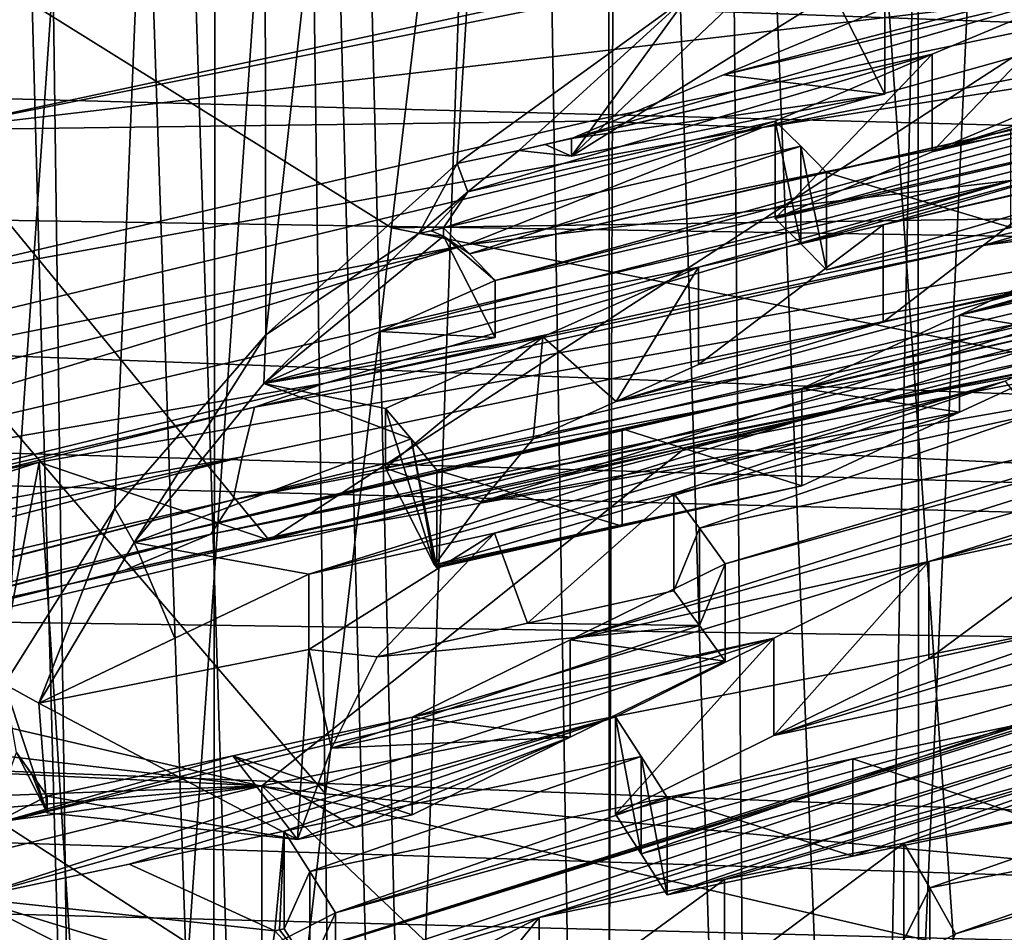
# Model space of a CAD drawing. Header units: metres. Extents: x -24 to 24, y -69 to 184.
# Tile 382 of 656: x -7.426 to -6.778, y 127.966 to 128.566. Entities that reach past the tile are written whole.
import ezdxf

# ---------------------------------------------------------------- set-up
doc = ezdxf.new("R2010")
doc.units = ezdxf.units.M
for name, color, linetype in [('1019', 7, 'CONTINUOUS'), ('1027', 7, 'CONTINUOUS'), ('1035', 7, 'CONTINUOUS'), ('1058', 7, 'CONTINUOUS'), ('1120', 7, 'CONTINUOUS'), ('1252', 7, 'CONTINUOUS'), ('1269', 7, 'CONTINUOUS'), ('1380', 7, 'CONTINUOUS'), ('1496', 7, 'CONTINUOUS'), ('1619', 7, 'CONTINUOUS'), ('1673', 7, 'CONTINUOUS'), ('1707', 7, 'CONTINUOUS'), ('1765', 7, 'CONTINUOUS'), ('1772', 7, 'CONTINUOUS'), ('1803', 7, 'CONTINUOUS'), ('1880', 7, 'CONTINUOUS'), ('1894', 7, 'CONTINUOUS'), ('1995', 7, 'CONTINUOUS'), ('1999', 7, 'CONTINUOUS'), ('2222', 7, 'CONTINUOUS'), ('2264', 7, 'CONTINUOUS'), ('2529', 7, 'CONTINUOUS'), ('2565', 7, 'CONTINUOUS'), ('2609', 7, 'CONTINUOUS'), ('2650', 7, 'CONTINUOUS'), ('2731', 7, 'CONTINUOUS'), ('2780', 7, 'CONTINUOUS'), ('2921', 7, 'CONTINUOUS'), ('2942', 7, 'CONTINUOUS'), ('3019', 7, 'CONTINUOUS'), ('3031', 7, 'CONTINUOUS'), ('3156', 7, 'CONTINUOUS'), ('3159', 7, 'CONTINUOUS'), ('3224', 7, 'CONTINUOUS'), ('3409', 7, 'CONTINUOUS'), ('3450', 7, 'CONTINUOUS'), ('3502', 7, 'CONTINUOUS'), ('3590', 7, 'CONTINUOUS'), ('3663', 7, 'CONTINUOUS'), ('367', 7, 'CONTINUOUS'), ('369', 7, 'CONTINUOUS'), ('373', 7, 'CONTINUOUS'), ('3745', 7, 'CONTINUOUS'), ('382', 7, 'CONTINUOUS'), ('383', 7, 'CONTINUOUS'), ('3853', 7, 'CONTINUOUS'), ('3857', 7, 'CONTINUOUS'), ('3906', 7, 'CONTINUOUS'), ('3914', 7, 'CONTINUOUS'), ('3978', 7, 'CONTINUOUS'), ('417', 2, 'CONTINUOUS'), ('418', 3, 'CONTINUOUS'), ('420', 2, 'CONTINUOUS'), ('422', 2, 'CONTINUOUS'), ('424', 3, 'CONTINUOUS'), ('426', 3, 'CONTINUOUS'), ('427', 2, 'CONTINUOUS'), ('434', 7, 'CONTINUOUS'), ('475', 7, 'CONTINUOUS'), ('554', 2, 'CONTINUOUS'), ('563', 2, 'CONTINUOUS'), ('806', 7, 'CONTINUOUS'), ('988', 7, 'CONTINUOUS')]:
    doc.layers.add(name, color=color, linetype=linetype)

msp = doc.modelspace()

# ---------------------------------------------------------------- linework, layer by layer
at = {"layer": '1019'}
for points in [[(-6.912287, 128.483088, 223.743401), (-6.929258, 128.499704, 223.872402), (-6.912287, 128.418871, 223.760608)], [(-6.912287, 128.418871, 223.760608), (-6.929258, 128.499704, 223.872402), (-6.929258, 128.435446, 223.88962)], [(-6.895346, 128.401707, 223.631989), (-6.912287, 128.483088, 223.743401), (-6.912287, 128.418871, 223.760608)], [(-6.895346, 128.465886, 223.614792), (-6.912287, 128.483088, 223.743401), (-6.895346, 128.401707, 223.631989)]]:
    msp.add_3dface(points, dxfattribs=at)
at = {"layer": '1027'}
for points in [[(-7.113464, 128.357212, 223.614183), (-7.113464, 128.394651, 223.604151), (-7.189296, 128.361061, 223.552911)], [(-7.265692, 128.32698, 223.501354), (-7.113464, 128.357212, 223.614183), (-7.189296, 128.361061, 223.552911)]]:
    msp.add_3dface(points, dxfattribs=at)
at = {"layer": '1035'}
for points in [[(-6.739506, 128.394367, 223.320601), (-7.033767, 128.315047, 223.401706), (-6.858055, 128.367225, 223.37871)], [(-6.739506, 128.394367, 223.320601), (-6.722545, 128.375158, 223.192376), (-7.033767, 128.315047, 223.401706)], [(-7.088316, 128.290435, 223.364967), (-6.722545, 128.375158, 223.192376), (-7.122583, 128.248993, 223.210304)], [(-6.722545, 128.375158, 223.192376), (-6.705594, 128.355275, 223.064404), (-7.122583, 128.248993, 223.210304)], [(-7.033767, 128.315047, 223.401706), (-6.722545, 128.375158, 223.192376), (-7.088316, 128.290435, 223.364967)], [(-6.979537, 128.339393, 223.438263), (-6.858055, 128.367225, 223.37871), (-7.033767, 128.315047, 223.401706)], [(-6.705594, 128.355275, 223.064404), (-6.80795, 128.307942, 222.995776), (-7.122583, 128.248993, 223.210304)], [(-7.122583, 128.248993, 223.210304), (-6.80795, 128.307942, 222.995776), (-7.153233, 128.207363, 223.054936)], [(-6.80795, 128.307942, 222.995776), (-6.911713, 128.259534, 222.926318), (-7.153233, 128.207363, 223.054936)], [(-7.153233, 128.207363, 223.054936), (-6.911713, 128.259534, 222.926318), (-7.152489, 128.206442, 223.049329)], [(-6.911713, 128.259534, 222.926318), (-7.02988, 128.232961, 222.984111), (-7.152489, 128.206442, 223.049329)], [(-7.02988, 128.232961, 222.984111), (-7.151744, 128.205521, 223.043722), (-7.152489, 128.206442, 223.049329)]]:
    msp.add_3dface(points, dxfattribs=at)
at = {"layer": '1058'}
for points in [[(-6.995904, 128.254564, 222.717226), (-7.092151, 128.169044, 222.781414), (-7.113915, 128.228406, 222.774841)], [(-6.995904, 128.190451, 222.734405), (-7.092151, 128.169044, 222.781414), (-6.995904, 128.254564, 222.717226)], [(-7.235935, 128.201312, 222.834426), (-7.113915, 128.228406, 222.774841), (-7.235935, 128.15183, 222.847685)], [(-7.113915, 128.228406, 222.774841), (-7.191045, 128.147017, 222.829724), (-7.235935, 128.15183, 222.847685)], [(-7.092151, 128.169044, 222.781414), (-7.191045, 128.147017, 222.829724), (-7.113915, 128.228406, 222.774841)]]:
    msp.add_3dface(points, dxfattribs=at)
at = {"layer": '1120'}
for points in [[(-6.723139, 128.586765, 224.012815), (-6.723139, 128.522618, 224.030003), (-6.825803, 128.479451, 223.960014)], [(-6.825803, 128.543652, 223.942811), (-6.723139, 128.586765, 224.012815), (-6.825803, 128.479451, 223.960014)], [(-6.929258, 128.435446, 223.88962), (-6.825803, 128.543652, 223.942811), (-6.825803, 128.479451, 223.960014)], [(-6.929258, 128.435446, 223.88962), (-6.929258, 128.499704, 223.872402), (-6.825803, 128.543652, 223.942811)]]:
    msp.add_3dface(points, dxfattribs=at)
at = {"layer": '1252'}
for points in [[(-6.987961, 128.28472, 231.046361), (-6.090039, 128.458528, 231.666641), (-6.870467, 128.312873, 231.114604)], [(-6.870467, 128.312873, 231.114604), (-6.090039, 128.458528, 231.666641), (-6.364061, 128.414454, 231.461528)], [(-7.35699, 128.203901, 230.741073), (-6.987961, 128.28472, 231.046361), (-6.870467, 128.312873, 231.114604)], [(-7.819516, 128.08868, 230.34432), (-6.987961, 128.28472, 231.046361), (-7.35699, 128.203901, 230.741073)]]:
    msp.add_3dface(points, dxfattribs=at)
at = {"layer": '1269'}
for points in [[(-7.252302, 128.032107, 222.135998), (-7.235352, 128.005674, 222.009794), (-7.252302, 127.967844, 222.153217)], [(-7.252302, 127.967844, 222.153217), (-7.235352, 128.005674, 222.009794), (-7.235352, 127.941428, 222.027009)], [(-7.235352, 128.005674, 222.009794), (-7.21839, 127.978509, 221.883688), (-7.235352, 127.941428, 222.027009)], [(-7.235352, 127.941428, 222.027009), (-7.21839, 127.978509, 221.883688), (-7.21839, 127.914278, 221.900898)]]:
    msp.add_3dface(points, dxfattribs=at)
at = {"layer": '1380'}
msp.add_3dface([(-7.59215, 128.137151, 213.906385), (-6.696259, 127.929471, 213.131314), (-7.592079, 127.12291, 214.178076)], dxfattribs=at)
at = {"layer": '1496'}
for points in [[(-6.844431, 128.024359, 221.587776), (-6.82748, 127.994878, 221.462376), (-6.844431, 127.960407, 221.604912)], [(-6.844431, 127.960407, 221.604912), (-6.82748, 127.994878, 221.462376), (-6.82748, 127.930936, 221.479509)], [(-6.82748, 127.994878, 221.462376), (-6.81052, 127.964612, 221.337114), (-6.82748, 127.930936, 221.479509)]]:
    msp.add_3dface(points, dxfattribs=at)
at = {"layer": '1619'}
for points in [[(-6.962447, 128.000338, 221.644821), (-6.844431, 128.024359, 221.587776), (-6.962439, 127.936301, 221.661976)], [(-6.844431, 128.024359, 221.587776), (-6.844431, 127.960407, 221.604912), (-6.962439, 127.936301, 221.661976)], [(-7.084462, 127.911249, 221.721015), (-6.962447, 128.000338, 221.644821), (-6.962439, 127.936301, 221.661976)], [(-7.084462, 127.97538, 221.703831), (-6.962447, 128.000338, 221.644821), (-7.084462, 127.911249, 221.721015)]]:
    msp.add_3dface(points, dxfattribs=at)
at = {"layer": '1673'}
for points in [[(-6.930123, 128.159232, 222.214329), (-6.828065, 128.209686, 222.281884), (-6.930123, 128.095207, 222.231485)], [(-6.930123, 128.095207, 222.231485), (-6.828065, 128.209686, 222.281884), (-6.828065, 128.145733, 222.299021)], [(-7.034184, 128.043352, 222.162713), (-6.930123, 128.159232, 222.214329), (-6.930123, 128.095207, 222.231485)], [(-7.034184, 128.107452, 222.145538), (-6.930123, 128.159232, 222.214329), (-7.034184, 128.043352, 222.162713)]]:
    msp.add_3dface(points, dxfattribs=at)
at = {"layer": '1707'}
for points in [[(-6.774072, 128.493753, 223.55532), (-6.895346, 128.465886, 223.614792), (-6.774061, 128.429674, 223.572485)], [(-6.895346, 128.465886, 223.614792), (-6.895346, 128.401707, 223.631989), (-6.774061, 128.429674, 223.572485)]]:
    msp.add_3dface(points, dxfattribs=at)
at = {"layer": '1765'}
for points in [[(-7.084462, 127.97538, 221.703831), (-7.173035, 127.86544, 221.662928), (-7.186339, 127.922751, 221.637003)], [(-7.084462, 127.97538, 221.703831), (-7.084462, 127.911249, 221.721015), (-7.173035, 127.86544, 221.662928)]]:
    msp.add_3dface(points, dxfattribs=at)
at = {"layer": '1772'}
for points in [[(-6.480318, 128.709359, 231.430991), (-7.48413, 128.493933, 230.692729), (-6.549181, 128.604306, 231.278865)], [(-6.549181, 128.604306, 231.278865), (-7.48413, 128.493933, 230.692729), (-7.050963, 128.499525, 230.920429)], [(-7.050963, 128.499525, 230.920429), (-7.48413, 128.493933, 230.692729), (-7.529717, 128.388025, 230.537507)]]:
    msp.add_3dface(points, dxfattribs=at)
at = {"layer": '1803'}
for points in [[(-6.961992, 128.208087, 222.463008), (-7.06414, 128.158222, 222.395223), (-6.961992, 128.144022, 222.480174)], [(-7.06414, 128.158222, 222.395223), (-7.168111, 128.107123, 222.326321), (-7.06414, 128.094087, 222.412408)], [(-6.961992, 128.144022, 222.480174), (-7.06414, 128.158222, 222.395223), (-7.06414, 128.094087, 222.412408)], [(-7.168111, 128.107123, 222.326321), (-7.168111, 128.042914, 222.343525), (-7.06414, 128.094087, 222.412408)]]:
    msp.add_3dface(points, dxfattribs=at)
at = {"layer": '1880'}
for points in [[(-5.956828, 128.685787, 231.627353), (-6.937552, 128.495396, 230.977844), (-6.168937, 128.614464, 231.481572)], [(-5.956828, 128.685787, 231.627353), (-6.549181, 128.604306, 231.278865), (-6.937552, 128.495396, 230.977844)], [(-6.168937, 128.614464, 231.481572), (-7.132475, 128.418215, 230.810838), (-6.772361, 128.460708, 231.071455)], [(-6.168937, 128.614464, 231.481572), (-6.937552, 128.495396, 230.977844), (-7.132475, 128.418215, 230.810838)], [(-6.549181, 128.604306, 231.278865), (-7.050963, 128.499525, 230.920429), (-6.937552, 128.495396, 230.977844)], [(-7.050963, 128.499525, 230.920429), (-7.529717, 128.388025, 230.537507), (-6.937552, 128.495396, 230.977844)], [(-6.937552, 128.495396, 230.977844), (-7.861994, 128.273386, 230.214771), (-7.132475, 128.418215, 230.810838)], [(-6.937552, 128.495396, 230.977844), (-7.529717, 128.388025, 230.537507), (-7.861994, 128.273386, 230.214771)], [(-6.772361, 128.460708, 231.071455), (-7.701433, 128.244529, 230.329332), (-7.225345, 128.327021, 230.733035)], [(-6.772361, 128.460708, 231.071455), (-7.132475, 128.418215, 230.810838), (-7.701433, 128.244529, 230.329332)], [(-6.732864, 128.435005, 231.103024), (-6.772361, 128.460708, 231.071455), (-7.225345, 128.327021, 230.733035)], [(-7.132475, 128.418215, 230.810838), (-8.036992, 128.190809, 230.028242), (-7.701433, 128.244529, 230.329332)], [(-7.132475, 128.418215, 230.810838), (-7.861994, 128.273386, 230.214771), (-8.036992, 128.190809, 230.028242)], [(-7.225345, 128.327021, 230.733035), (-7.701433, 128.244529, 230.329332), (-7.696213, 128.211846, 230.337072)]]:
    msp.add_3dface(points, dxfattribs=at)
at = {"layer": '1894'}
for points in [[(-6.739506, 128.394367, 223.320601), (-6.858055, 128.367225, 223.37871), (-6.739506, 128.458376, 223.30345)], [(-6.739506, 128.458376, 223.30345), (-6.858055, 128.367225, 223.37871), (-6.858042, 128.431332, 223.361527)], [(-6.858042, 128.431332, 223.361527), (-6.979537, 128.339393, 223.438263), (-6.979537, 128.403595, 223.42106)], [(-6.858055, 128.367225, 223.37871), (-6.979537, 128.339393, 223.438263), (-6.858042, 128.431332, 223.361527)]]:
    msp.add_3dface(points, dxfattribs=at)
at = {"layer": '1995'}
for points in [[(-7.034184, 128.107452, 222.145538), (-7.034184, 128.043352, 222.162713), (-7.017235, 128.01715, 222.036451)], [(-7.017235, 128.081233, 222.01928), (-7.034184, 128.107452, 222.145538), (-7.017235, 128.01715, 222.036451)], [(-7.000272, 127.990191, 221.910286), (-7.017235, 128.081233, 222.01928), (-7.017235, 128.01715, 222.036451)], [(-7.000272, 128.054259, 221.893119), (-7.017235, 128.081233, 222.01928), (-7.000272, 127.990191, 221.910286)]]:
    msp.add_3dface(points, dxfattribs=at)
at = {"layer": '1999'}
for points in [[(-7.147376, 128.429365, 223.861521), (-7.130352, 128.412241, 223.732234), (-7.147376, 128.42388, 223.862991)], [(-7.113464, 128.394651, 223.604151), (-7.113464, 128.357212, 223.614183), (-7.147376, 128.42388, 223.862991)], [(-7.130352, 128.412241, 223.732234), (-7.113464, 128.394651, 223.604151), (-7.147376, 128.42388, 223.862991)]]:
    msp.add_3dface(points, dxfattribs=at)
at = {"layer": '2222'}
for points in [[(-6.483108, 128.578454, 223.91211), (-6.825803, 128.479451, 223.960014), (-6.602363, 128.550714, 223.970683)], [(-6.825803, 128.479451, 223.960014), (-6.483108, 128.578454, 223.91211), (-6.46613, 128.562876, 223.782772)], [(-6.929258, 128.435446, 223.88962), (-6.46613, 128.562876, 223.782772), (-6.449196, 128.5467, 223.653947)], [(-6.929258, 128.435446, 223.88962), (-6.825803, 128.479451, 223.960014), (-6.46613, 128.562876, 223.782772)], [(-6.723139, 128.522618, 224.030003), (-6.602363, 128.550714, 223.970683), (-6.825803, 128.479451, 223.960014)], [(-6.912287, 128.418871, 223.760608), (-6.929258, 128.435446, 223.88962), (-6.449196, 128.5467, 223.653947)], [(-6.912287, 128.418871, 223.760608), (-6.449196, 128.5467, 223.653947), (-6.551768, 128.502335, 223.584352)], [(-6.895346, 128.401707, 223.631989), (-6.912287, 128.418871, 223.760608), (-6.551768, 128.502335, 223.584352)], [(-6.774061, 128.429674, 223.572485), (-6.895346, 128.401707, 223.631989), (-6.551768, 128.502335, 223.584352)]]:
    msp.add_3dface(points, dxfattribs=at)
at = {"layer": '2264'}
for points in [[(-6.857066, 128.574102, 224.196902), (-6.26499, 128.711528, 223.906182), (-6.963159, 128.530129, 224.124405)], [(-6.26499, 128.711528, 223.906182), (-6.723139, 128.586765, 224.012815), (-6.963159, 128.530129, 224.124405)], [(-6.009676, 128.600692, 222.827239), (-6.113518, 128.552574, 222.75764), (-6.807951, 128.371949, 222.978625)], [(-6.705594, 128.419217, 223.047271), (-6.009676, 128.600692, 222.827239), (-6.807951, 128.371949, 222.978625)], [(-6.723139, 128.586765, 224.012815), (-7.063186, 128.488185, 224.056184), (-6.963159, 128.530129, 224.124405)], [(-7.063186, 128.488185, 224.056184), (-6.723139, 128.586765, 224.012815), (-6.825803, 128.543652, 223.942811)], [(-6.417771, 128.576149, 223.383934), (-7.113464, 128.394651, 223.604151), (-6.655315, 128.521028, 223.497086)], [(-6.417771, 128.576149, 223.383934), (-6.521388, 128.530242, 223.313922), (-7.113464, 128.394651, 223.604151)], [(-6.113518, 128.552574, 222.75764), (-6.571667, 128.425416, 222.864915), (-6.807951, 128.371949, 222.978625)], [(-6.825803, 128.543652, 223.942811), (-6.929258, 128.499704, 223.872402), (-7.131401, 128.453003, 223.971677)], [(-7.097722, 128.480188, 224.073136), (-6.825803, 128.543652, 223.942811), (-7.131401, 128.453003, 223.971677)], [(-7.097722, 128.480188, 224.073136), (-7.080428, 128.484193, 224.064647), (-6.825803, 128.543652, 223.942811)], [(-7.080428, 128.484193, 224.064647), (-7.063186, 128.488185, 224.056184), (-6.825803, 128.543652, 223.942811)], [(-7.189296, 128.361061, 223.552911), (-6.521388, 128.530242, 223.313922), (-6.979537, 128.403595, 223.42106)], [(-7.113464, 128.394651, 223.604151), (-6.521388, 128.530242, 223.313922), (-7.189296, 128.361061, 223.552911)], [(-6.521388, 128.530242, 223.313922), (-6.858042, 128.431332, 223.361527), (-6.979537, 128.403595, 223.42106)], [(-6.521388, 128.530242, 223.313922), (-6.739506, 128.458376, 223.30345), (-6.858042, 128.431332, 223.361527)], [(-6.655315, 128.521028, 223.497086), (-7.113464, 128.394651, 223.604151), (-7.130352, 128.412241, 223.732234)], [(-6.655315, 128.521028, 223.497086), (-7.130352, 128.412241, 223.732234), (-6.774072, 128.493753, 223.55532)], [(-6.929258, 128.499704, 223.872402), (-7.147376, 128.429365, 223.861521), (-7.131401, 128.453003, 223.971677)], [(-6.929258, 128.499704, 223.872402), (-6.912287, 128.483088, 223.743401), (-7.147376, 128.429365, 223.861521)], [(-6.895346, 128.465886, 223.614792), (-6.774072, 128.493753, 223.55532), (-7.130352, 128.412241, 223.732234)], [(-6.912287, 128.483088, 223.743401), (-7.130352, 128.412241, 223.732234), (-7.147376, 128.429365, 223.861521)], [(-6.912287, 128.483088, 223.743401), (-6.895346, 128.465886, 223.614792), (-7.130352, 128.412241, 223.732234)], [(-7.16361, 128.425621, 223.869486), (-7.131401, 128.453003, 223.971677), (-7.155506, 128.42749, 223.86551)], [(-7.131401, 128.453003, 223.971677), (-7.147376, 128.429365, 223.861521), (-7.155506, 128.42749, 223.86551)], [(-6.352371, 128.088112, 221.230819), (-5.348056, 128.42248, 221.214809), (-7.016639, 127.85544, 221.202626)], [(-5.348056, 128.42248, 221.214809), (-6.012324, 128.189787, 221.186621), (-7.016639, 127.85544, 221.202626)], [(-6.807951, 128.371949, 222.978625), (-6.571667, 128.425416, 222.864915), (-6.911713, 128.323608, 222.909149)], [(-6.571667, 128.425416, 222.864915), (-6.67394, 128.377534, 222.796499), (-6.911713, 128.323608, 222.909149)], [(-7.265692, 128.32698, 223.501354), (-6.979537, 128.403595, 223.42106), (-7.082011, 128.35755, 223.351992)], [(-7.265692, 128.32698, 223.501354), (-7.189296, 128.361061, 223.552911), (-6.979537, 128.403595, 223.42106)], [(-7.320356, 127.926427, 221.816642), (-6.760241, 128.104163, 221.776816), (-5.857606, 128.385659, 221.694198)], [(-6.420194, 128.206655, 221.732399), (-7.320356, 127.926427, 221.816642), (-5.857606, 128.385659, 221.694198)], [(-6.265808, 128.387693, 222.243687), (-7.06414, 128.158222, 222.395223), (-6.503843, 128.335069, 222.35578)], [(-6.265808, 128.387693, 222.243687), (-6.828065, 128.209686, 222.281884), (-7.06414, 128.158222, 222.395223)], [(-6.265808, 128.387693, 222.243687), (-6.369916, 128.336437, 222.174719), (-6.828065, 128.209686, 222.281884)], [(-6.67394, 128.377534, 222.796499), (-7.350905, 128.222291, 223.110649), (-6.911713, 128.323608, 222.909149)], [(-6.67394, 128.377534, 222.796499), (-7.235935, 128.201312, 222.834426), (-7.350905, 128.222291, 223.110649)], [(-6.67394, 128.377534, 222.796499), (-6.777786, 128.328499, 222.727144), (-7.235935, 128.201312, 222.834426)], [(-7.185656, 128.310545, 223.282252), (-7.265692, 128.32698, 223.501354), (-7.082011, 128.35755, 223.351992)], [(-6.828065, 128.209686, 222.281884), (-6.369916, 128.336437, 222.174719), (-6.705775, 128.236039, 222.222382)], [(-7.06414, 128.158222, 222.395223), (-6.961992, 128.208087, 222.463008), (-6.503843, 128.335069, 222.35578)], [(-6.503843, 128.335069, 222.35578), (-6.961992, 128.208087, 222.463008), (-6.621545, 128.309398, 222.413132)], [(-7.350905, 128.222291, 223.110649), (-7.265692, 128.32698, 223.501354), (-7.168699, 128.29049, 223.15428)], [(-6.911713, 128.323608, 222.909149), (-7.350905, 128.222291, 223.110649), (-7.029895, 128.297126, 222.966924)], [(-7.265692, 128.32698, 223.501354), (-7.185656, 128.310545, 223.282252), (-7.168699, 128.29049, 223.15428)], [(-6.777786, 128.328499, 222.727144), (-7.113915, 128.228406, 222.774841), (-7.235935, 128.201312, 222.834426)], [(-6.777786, 128.328499, 222.727144), (-6.995904, 128.254564, 222.717226), (-7.113915, 128.228406, 222.774841)], [(-6.995904, 128.254564, 222.717226), (-6.777786, 128.328499, 222.727144), (-6.760834, 128.305945, 222.599886)], [(-6.978952, 128.231685, 222.590055), (-6.995904, 128.254564, 222.717226), (-6.760834, 128.305945, 222.599886)], [(-6.621545, 128.309398, 222.413132), (-6.978952, 128.231685, 222.590055), (-6.743874, 128.282652, 222.472757)], [(-6.961992, 128.208087, 222.463008), (-6.978952, 128.231685, 222.590055), (-6.621545, 128.309398, 222.413132)], [(-6.743874, 128.282652, 222.472757), (-6.978952, 128.231685, 222.590055), (-6.760834, 128.305945, 222.599886)], [(-7.029895, 128.297126, 222.966924), (-7.350905, 128.222291, 223.110649), (-7.151744, 128.269786, 223.026502)], [(-7.151744, 128.269786, 223.026502), (-7.350905, 128.222291, 223.110649), (-7.168699, 128.29049, 223.15428)], [(-7.413619, 128.116542, 222.715989), (-7.350905, 128.222291, 223.110649), (-7.324201, 128.159336, 222.775555)], [(-7.350905, 128.222291, 223.110649), (-7.235935, 128.201312, 222.834426), (-7.324201, 128.159336, 222.775555)], [(-6.828065, 128.209686, 222.281884), (-7.168111, 128.107123, 222.326321), (-7.06414, 128.158222, 222.395223)], [(-7.168111, 128.107123, 222.326321), (-6.828065, 128.209686, 222.281884), (-6.930123, 128.159232, 222.214329)], [(-6.420194, 128.206655, 221.732399), (-7.424509, 127.872956, 221.74823), (-7.320356, 127.926427, 221.816642)], [(-7.424509, 127.872956, 221.74823), (-6.420194, 128.206655, 221.732399), (-6.521979, 128.154356, 221.665555)], [(-6.012324, 128.189787, 221.186621), (-6.676592, 127.957049, 221.158445), (-7.016639, 127.85544, 221.202626)], [(-7.445994, 128.036031, 222.415518), (-6.930123, 128.159232, 222.214329), (-7.459054, 127.988053, 222.236463)], [(-6.930123, 128.159232, 222.214329), (-7.034184, 128.107452, 222.145538), (-7.459054, 127.988053, 222.236463)], [(-7.168111, 128.107123, 222.326321), (-6.930123, 128.159232, 222.214329), (-7.445994, 128.036031, 222.415518)], [(-7.084462, 127.97538, 221.703831), (-7.424509, 127.872956, 221.74823), (-6.521979, 128.154356, 221.665555)], [(-6.626314, 128.100453, 221.597116), (-7.084462, 127.97538, 221.703831), (-6.521979, 128.154356, 221.665555)], [(-7.459054, 127.988053, 222.236463), (-7.034184, 128.107452, 222.145538), (-7.354163, 128.010432, 222.185486)], [(-7.286012, 128.081662, 222.383702), (-7.168111, 128.107123, 222.326321), (-7.445994, 128.036031, 222.415518)], [(-7.034184, 128.107452, 222.145538), (-7.252302, 128.032107, 222.135998), (-7.354163, 128.010432, 222.185486)], [(-7.21839, 127.978509, 221.883688), (-6.760241, 128.104163, 221.776816), (-7.320356, 127.926427, 221.816642)], [(-7.252302, 128.032107, 222.135998), (-7.034184, 128.107452, 222.145538), (-7.017235, 128.081233, 222.01928)], [(-6.760241, 128.104163, 221.776816), (-7.21839, 127.978509, 221.883688), (-6.878157, 128.079701, 221.833936)], [(-6.626314, 128.100453, 221.597116), (-6.962447, 128.000338, 221.644821), (-7.084462, 127.97538, 221.703831)], [(-6.626314, 128.100453, 221.597116), (-6.844431, 128.024359, 221.587776), (-6.962447, 128.000338, 221.644821)], [(-6.626314, 128.100453, 221.597116), (-6.609363, 128.0711, 221.471683), (-6.844431, 128.024359, 221.587776)], [(-7.428328, 128.08391, 222.594205), (-7.408142, 128.055219, 222.44316), (-7.445994, 128.036031, 222.415518)], [(-7.418237, 128.069687, 222.518665), (-7.408142, 128.055219, 222.44316), (-7.428328, 128.08391, 222.594205)], [(-6.912233, 127.910854, 221.270718), (-6.352371, 128.088112, 221.230819), (-7.016639, 127.85544, 221.202626)], [(-6.470366, 128.065002, 221.287611), (-6.352371, 128.088112, 221.230819), (-6.912233, 127.910854, 221.270718)], [(-7.408142, 128.055219, 222.44316), (-7.286012, 128.081662, 222.383702), (-7.445994, 128.036031, 222.415518)], [(-7.235352, 128.005674, 222.009794), (-7.252302, 128.032107, 222.135998), (-7.017235, 128.081233, 222.01928)], [(-7.235352, 128.005674, 222.009794), (-7.017235, 128.081233, 222.01928), (-7.000272, 128.054259, 221.893119)], [(-7.21839, 127.978509, 221.883688), (-7.000272, 128.054259, 221.893119), (-6.878157, 128.079701, 221.833936)], [(-6.609363, 128.0711, 221.471683), (-6.82748, 127.994878, 221.462376), (-6.844431, 128.024359, 221.587776)], [(-6.609363, 128.0711, 221.471683), (-6.592402, 128.040935, 221.346392), (-6.82748, 127.994878, 221.462376)], [(-6.81052, 127.964612, 221.337114), (-6.470366, 128.065002, 221.287611), (-6.912233, 127.910854, 221.270718)], [(-6.81052, 127.964612, 221.337114), (-6.592402, 128.040935, 221.346392), (-6.470366, 128.065002, 221.287611)], [(-7.21839, 127.978509, 221.883688), (-7.235352, 128.005674, 222.009794), (-7.000272, 128.054259, 221.893119)], [(-6.592402, 128.040935, 221.346392), (-6.81052, 127.964612, 221.337114), (-6.82748, 127.994878, 221.462376)], [(-7.424509, 127.872956, 221.74823), (-7.084462, 127.97538, 221.703831), (-7.186339, 127.922751, 221.637003)]]:
    msp.add_3dface(points, dxfattribs=at)
at = {"layer": '2529'}
for points in [[(-6.792624, 128.417698, 231.061634), (-6.327893, 128.479534, 231.392477), (-6.294847, 128.516758, 231.399884)], [(-7.279812, 128.278553, 230.704718), (-7.285893, 128.250413, 230.725042), (-6.327893, 128.479534, 231.392477)], [(-7.285893, 128.250413, 230.725042), (-6.330057, 128.452029, 231.415021), (-6.327893, 128.479534, 231.392477)], [(-7.279812, 128.278553, 230.704718), (-6.327893, 128.479534, 231.392477), (-7.271781, 128.311377, 230.697208)], [(-7.271781, 128.311377, 230.697208), (-6.327893, 128.479534, 231.392477), (-6.792624, 128.417698, 231.061634)], [(-7.285893, 128.250413, 230.725042), (-6.343813, 128.429544, 231.438294), (-6.330057, 128.452029, 231.415021)], [(-7.30054, 128.227712, 230.747459), (-6.343813, 128.429544, 231.438294), (-7.285893, 128.250413, 230.725042)], [(-7.30054, 128.227712, 230.747459), (-6.364061, 128.414454, 231.461528), (-6.343813, 128.429544, 231.438294)], [(-6.870467, 128.312873, 231.114604), (-6.364061, 128.414454, 231.461528), (-7.30054, 128.227712, 230.747459)], [(-7.730928, 128.198037, 230.307368), (-7.279812, 128.278553, 230.704718), (-7.271781, 128.311377, 230.697208)], [(-7.35699, 128.203901, 230.741073), (-6.870467, 128.312873, 231.114604), (-7.30054, 128.227712, 230.747459)], [(-8.169653, 128.04689, 229.906723), (-7.279812, 128.278553, 230.704718), (-8.166508, 128.078247, 229.895189)], [(-8.169653, 128.04689, 229.906723), (-7.285893, 128.250413, 230.725042), (-7.279812, 128.278553, 230.704718)], [(-8.166508, 128.078247, 229.895189), (-7.279812, 128.278553, 230.704718), (-7.730928, 128.198037, 230.307368)], [(-8.1793, 128.017894, 229.924097), (-7.285893, 128.250413, 230.725042), (-8.178133, 128.020381, 229.922268)], [(-8.1793, 128.017894, 229.924097), (-7.30054, 128.227712, 230.747459), (-7.285893, 128.250413, 230.725042)], [(-8.178133, 128.020381, 229.922268), (-7.285893, 128.250413, 230.725042), (-8.169653, 128.04689, 229.906723)], [(-8.194813, 127.994978, 229.945682), (-7.30054, 128.227712, 230.747459), (-8.191963, 127.998204, 229.941979)], [(-8.194813, 127.994978, 229.945682), (-7.35699, 128.203901, 230.741073), (-7.30054, 128.227712, 230.747459)], [(-8.191963, 127.998204, 229.941979), (-7.30054, 128.227712, 230.747459), (-8.1793, 128.017894, 229.924097)], [(-7.819516, 128.08868, 230.34432), (-7.35699, 128.203901, 230.741073), (-8.194813, 127.994978, 229.945682)]]:
    msp.add_3dface(points, dxfattribs=at)
at = {"layer": '2565'}
for points in [[(-7.255352, 127.967193, 222.154699), (-7.235352, 127.941428, 222.027009), (-7.258404, 127.966542, 222.156183)], [(-7.252302, 127.967844, 222.153217), (-7.235352, 127.941428, 222.027009), (-7.255352, 127.967193, 222.154699)], [(-7.258404, 127.966542, 222.156183), (-7.235352, 127.941428, 222.027009), (-7.264029, 127.928103, 222.012727)]]:
    msp.add_3dface(points, dxfattribs=at)
at = {"layer": '2609'}
for points in [[(-7.063186, 128.476486, 224.059318), (-6.944182, 128.589793, 224.482185), (-6.890978, 128.584089, 224.460898)], [(-7.063186, 128.476486, 224.059318), (-6.986402, 128.582122, 224.453557), (-6.944182, 128.589793, 224.482185)], [(-6.857066, 128.517421, 224.21209), (-7.063186, 128.476486, 224.059318), (-6.890978, 128.584089, 224.460898)], [(-7.138302, 128.471692, 224.041428), (-6.986402, 128.582122, 224.453557), (-7.097722, 128.480188, 224.073136)], [(-6.986402, 128.582122, 224.453557), (-7.063186, 128.476486, 224.059318), (-7.097722, 128.480188, 224.073136)], [(-7.138302, 128.471692, 224.041428), (-7.097722, 128.480188, 224.073136), (-7.131401, 128.453003, 223.971677)], [(-7.264259, 128.359006, 223.620878), (-7.138302, 128.471692, 224.041428), (-7.16361, 128.425621, 223.869486)], [(-7.138302, 128.471692, 224.041428), (-7.131401, 128.453003, 223.971677), (-7.16361, 128.425621, 223.869486)], [(-7.147376, 128.42388, 223.862991), (-7.265692, 128.32698, 223.501354), (-7.16361, 128.425621, 223.869486)], [(-7.265692, 128.32698, 223.501354), (-7.264259, 128.359006, 223.620878), (-7.16361, 128.425621, 223.869486)], [(-7.113464, 128.357212, 223.614183), (-7.265692, 128.32698, 223.501354), (-7.147376, 128.42388, 223.862991)], [(-7.36362, 128.244645, 223.194076), (-7.264259, 128.359006, 223.620878), (-7.350905, 128.222291, 223.110649)], [(-7.264259, 128.359006, 223.620878), (-7.265692, 128.32698, 223.501354), (-7.350905, 128.222291, 223.110649)], [(-7.436152, 128.128893, 222.762083), (-7.36362, 128.244645, 223.194076), (-7.413619, 128.116542, 222.715989)], [(-7.36362, 128.244645, 223.194076), (-7.350905, 128.222291, 223.110649), (-7.413619, 128.116542, 222.715989)], [(-7.235935, 128.15183, 222.847685), (-7.243521, 128.026578, 222.38024), (-7.413619, 128.116542, 222.715989)], [(-7.243521, 128.026578, 222.38024), (-7.235935, 128.15183, 222.847685), (-7.221032, 128.086907, 222.605391)], [(-7.235935, 128.15183, 222.847685), (-7.191045, 128.147017, 222.829724), (-7.221032, 128.086907, 222.605391)], [(-7.436152, 128.128893, 222.762083), (-7.408142, 128.044227, 222.446105), (-7.428328, 128.08391, 222.594205)], [(-7.408142, 128.044227, 222.446105), (-7.436152, 128.128893, 222.762083), (-7.413619, 128.116542, 222.715989)], [(-7.243521, 128.026578, 222.38024), (-7.408142, 128.044227, 222.446105), (-7.413619, 128.116542, 222.715989)], [(-7.424509, 127.858285, 221.752161), (-7.481557, 128.012193, 222.326554), (-7.459054, 127.988053, 222.236463)], [(-7.47141, 127.863313, 221.770926), (-7.481557, 128.012193, 222.326554), (-7.424509, 127.858285, 221.752161)], [(-7.459054, 127.988053, 222.236463), (-7.264029, 127.928103, 222.012727), (-7.266615, 127.889643, 221.86919)], [(-7.459054, 127.988053, 222.236463), (-7.258404, 127.966542, 222.156183), (-7.264029, 127.928103, 222.012727)], [(-7.424509, 127.858285, 221.752161), (-7.459054, 127.988053, 222.236463), (-7.266615, 127.889643, 221.86919)]]:
    msp.add_3dface(points, dxfattribs=at)
at = {"layer": '2650'}
for points in [[(-7.088316, 128.290435, 223.364967), (-7.122583, 128.248993, 223.210304), (-7.185656, 128.271104, 223.29282)], [(-7.122583, 128.248993, 223.210304), (-7.153233, 128.207363, 223.054936), (-7.185656, 128.271104, 223.29282)]]:
    msp.add_3dface(points, dxfattribs=at)
at = {"layer": '2731'}
for points in [[(-6.857066, 128.574102, 224.196902), (-6.963159, 128.530129, 224.124405), (-6.857066, 128.517421, 224.21209)], [(-6.963159, 128.530129, 224.124405), (-7.063186, 128.488185, 224.056184), (-6.857066, 128.517421, 224.21209)], [(-7.063186, 128.488185, 224.056184), (-7.063186, 128.476486, 224.059318), (-6.857066, 128.517421, 224.21209)]]:
    msp.add_3dface(points, dxfattribs=at)
at = {"layer": '2780'}
for points in [[(-6.995904, 128.190451, 222.734405), (-6.995904, 128.254564, 222.717226), (-6.978952, 128.231685, 222.590055)], [(-6.995904, 128.190451, 222.734405), (-6.978952, 128.231685, 222.590055), (-6.978952, 128.167597, 222.607227)], [(-6.978952, 128.231685, 222.590055), (-6.961992, 128.208087, 222.463008), (-6.978952, 128.167597, 222.607227)], [(-6.961992, 128.208087, 222.463008), (-6.961992, 128.144022, 222.480174), (-6.978952, 128.167597, 222.607227)]]:
    msp.add_3dface(points, dxfattribs=at)
at = {"layer": '2921'}
for points in [[(-6.911713, 128.259534, 222.926318), (-6.911713, 128.323608, 222.909149), (-7.029895, 128.297126, 222.966924)], [(-7.02988, 128.232961, 222.984111), (-7.029895, 128.297126, 222.966924), (-7.151744, 128.269786, 223.026502)], [(-7.02988, 128.232961, 222.984111), (-6.911713, 128.259534, 222.926318), (-7.029895, 128.297126, 222.966924)], [(-7.151744, 128.205521, 223.043722), (-7.02988, 128.232961, 222.984111), (-7.151744, 128.269786, 223.026502)]]:
    msp.add_3dface(points, dxfattribs=at)
at = {"layer": '2942'}
for points in [[(-6.090039, 128.458528, 231.666641), (-6.987961, 128.28472, 231.046361), (-6.299234, 128.252358, 231.336639)], [(-6.987961, 128.28472, 231.046361), (-7.819516, 128.08868, 230.34432), (-7.26694, 128.061964, 230.626079)], [(-6.299234, 128.252358, 231.336639), (-6.987961, 128.28472, 231.046361), (-7.26694, 128.061964, 230.626079)], [(-7.819516, 128.08868, 230.34432), (-8.026716, 128.033617, 230.146516), (-7.26694, 128.061964, 230.626079)], [(-7.26694, 128.061964, 230.626079), (-8.208732, 127.982068, 229.962999), (-8.166508, 127.938889, 229.93253)], [(-8.026716, 128.033617, 230.146516), (-8.208732, 127.982068, 229.962999), (-7.26694, 128.061964, 230.626079)], [(-8.149369, 127.84562, 229.818669), (-7.26694, 128.061964, 230.626079), (-8.166508, 127.938889, 229.93253)]]:
    msp.add_3dface(points, dxfattribs=at)
at = {"layer": '3019'}
for points in [[(-6.995904, 128.190451, 222.734405), (-6.978952, 128.167597, 222.607227), (-7.092151, 128.169044, 222.781414)], [(-7.191045, 128.147017, 222.829724), (-7.092151, 128.169044, 222.781414), (-6.978952, 128.167597, 222.607227)], [(-6.961992, 128.144022, 222.480174), (-7.221032, 128.086907, 222.605391), (-6.978952, 128.167597, 222.607227)], [(-7.221032, 128.086907, 222.605391), (-7.191045, 128.147017, 222.829724), (-6.978952, 128.167597, 222.607227)], [(-6.961992, 128.144022, 222.480174), (-7.06414, 128.094087, 222.412408), (-7.221032, 128.086907, 222.605391)], [(-7.06414, 128.094087, 222.412408), (-7.243521, 128.026578, 222.38024), (-7.221032, 128.086907, 222.605391)], [(-7.205606, 128.034795, 222.36178), (-7.243521, 128.026578, 222.38024), (-7.06414, 128.094087, 222.412408)], [(-7.168111, 128.042914, 222.343525), (-7.205606, 128.034795, 222.36178), (-7.06414, 128.094087, 222.412408)]]:
    msp.add_3dface(points, dxfattribs=at)
at = {"layer": '3031'}
for points in [[(-7.354163, 128.010432, 222.185486), (-7.252302, 128.032107, 222.135998), (-7.258404, 127.966542, 222.156183)], [(-7.252302, 128.032107, 222.135998), (-7.255352, 127.967193, 222.154699), (-7.258404, 127.966542, 222.156183)], [(-7.252302, 128.032107, 222.135998), (-7.252302, 127.967844, 222.153217), (-7.255352, 127.967193, 222.154699)], [(-7.459054, 127.988053, 222.236463), (-7.354163, 128.010432, 222.185486), (-7.258404, 127.966542, 222.156183)]]:
    msp.add_3dface(points, dxfattribs=at)
at = {"layer": '3156'}
for points in [[(-6.828065, 128.145733, 222.299021), (-6.705775, 128.236039, 222.222382), (-6.705769, 128.172182, 222.23949)], [(-6.828065, 128.145733, 222.299021), (-6.828065, 128.209686, 222.281884), (-6.705775, 128.236039, 222.222382)]]:
    msp.add_3dface(points, dxfattribs=at)
at = {"layer": '3159'}
for points in [[(-5.944501, 128.056451, 220.689005), (-5.280233, 128.289144, 220.717193), (-6.93299, 127.690992, 220.5889)], [(-5.280233, 128.289144, 220.717193), (-6.268722, 127.923665, 220.617093), (-6.93299, 127.690992, 220.5889)], [(-5.944501, 128.056451, 220.689005), (-6.93299, 127.690992, 220.5889), (-6.608769, 127.823713, 220.66083)], [(-6.52512, 127.641932, 220.051748), (-7.068087, 127.430511, 219.965844), (-5.655058, 127.987425, 220.207988)], [(-7.068087, 127.430511, 219.965844), (-6.200899, 127.775536, 220.123441), (-5.655058, 127.987425, 220.207988)]]:
    msp.add_3dface(points, dxfattribs=at)
at = {"layer": '3224'}
for points in [[(-6.588034, 128.197568, 222.1822), (-6.571085, 128.171844, 222.055811), (-6.930123, 128.095207, 222.231485)], [(-6.588034, 128.197568, 222.1822), (-6.930123, 128.095207, 222.231485), (-6.705769, 128.172182, 222.23949)], [(-7.034184, 128.043352, 222.162713), (-6.571085, 128.171844, 222.055811), (-7.017235, 128.01715, 222.036451)], [(-6.571085, 128.171844, 222.055811), (-7.034184, 128.043352, 222.162713), (-6.930123, 128.095207, 222.231485)], [(-6.571085, 128.171844, 222.055811), (-6.554122, 128.145317, 221.929529), (-7.017235, 128.01715, 222.036451)], [(-6.828065, 128.145733, 222.299021), (-6.705769, 128.172182, 222.23949), (-6.930123, 128.095207, 222.231485)], [(-6.554122, 128.145317, 221.929529), (-7.000272, 127.990191, 221.910286), (-7.017235, 128.01715, 222.036451)], [(-7.000272, 127.990191, 221.910286), (-6.554122, 128.145317, 221.929529), (-6.656014, 128.093545, 221.862459)], [(-7.000272, 127.990191, 221.910286), (-6.656014, 128.093545, 221.862459), (-6.878164, 128.015724, 221.851082)], [(-6.656014, 128.093545, 221.862459), (-6.760241, 128.040277, 221.793935), (-6.878164, 128.015724, 221.851082)]]:
    msp.add_3dface(points, dxfattribs=at)
at = {"layer": '3409'}
msp.add_3dface([(-6.857066, 128.574102, 224.196902), (-6.857066, 128.517421, 224.21209), (-6.890978, 128.584089, 224.460898)], dxfattribs=at)
at = {"layer": '3450'}
for points in [[(-7.153233, 128.207363, 223.054936), (-7.185656, 128.310545, 223.282252), (-7.185656, 128.271104, 223.29282)], [(-7.185656, 128.310545, 223.282252), (-7.153233, 128.207363, 223.054936), (-7.168699, 128.29049, 223.15428)], [(-7.152489, 128.206442, 223.049329), (-7.151744, 128.205521, 223.043722), (-7.168699, 128.29049, 223.15428)], [(-7.153233, 128.207363, 223.054936), (-7.152489, 128.206442, 223.049329), (-7.168699, 128.29049, 223.15428)], [(-7.151744, 128.205521, 223.043722), (-7.151744, 128.269786, 223.026502), (-7.168699, 128.29049, 223.15428)]]:
    msp.add_3dface(points, dxfattribs=at)
at = {"layer": '3502'}
for points in [[(-6.705594, 128.355275, 223.064404), (-6.705594, 128.419217, 223.047271), (-6.807951, 128.371949, 222.978625)], [(-6.80795, 128.307942, 222.995776), (-6.807951, 128.371949, 222.978625), (-6.911713, 128.323608, 222.909149)], [(-6.80795, 128.307942, 222.995776), (-6.705594, 128.355275, 223.064404), (-6.807951, 128.371949, 222.978625)], [(-6.911713, 128.259534, 222.926318), (-6.80795, 128.307942, 222.995776), (-6.911713, 128.323608, 222.909149)]]:
    msp.add_3dface(points, dxfattribs=at)
at = {"layer": '3590'}
msp.add_3dface([(-7.21839, 127.914278, 221.900898), (-7.21839, 127.978509, 221.883688), (-7.320356, 127.926427, 221.816642)], dxfattribs=at)
at = {"layer": '3663'}
for points in [[(-7.147376, 128.42388, 223.862991), (-7.16361, 128.425621, 223.869486), (-7.155506, 128.42749, 223.86551)], [(-7.147376, 128.429365, 223.861521), (-7.147376, 128.42388, 223.862991), (-7.155506, 128.42749, 223.86551)]]:
    msp.add_3dface(points, dxfattribs=at)
at = {"layer": '367'}
for points in [[(-5.396133, 145.2, -23.642002), (-7.493662, -68.3, -23.063121), (-7.493662, 145.2, -23.063121)], [(-5.396133, -68.3, -23.642002), (-7.493662, -68.3, -23.063121), (-5.396133, 145.2, -23.642002)]]:
    msp.add_3dface(points, dxfattribs=at)
at = {"layer": '369'}
for points in [[(-6.892024, 125.285104, 23.25), (-7.493662, 145.2, 23.063121), (-8.498681, 125.279157, 22.712)], [(-5.396133, 145.2, 23.642002), (-7.493662, 145.2, 23.063121), (-6.892024, 125.285104, 23.25)], [(-4.96888, 125.287837, 23.735474), (-5.396133, 145.2, 23.642002), (-6.892024, 125.285104, 23.25)]]:
    msp.add_3dface(points, dxfattribs=at)
at = {"layer": '373'}
for points in [[(-6.468189, 146.382367, 240.147825), (-7.076779, 117.162421, 32.296347), (-6.972144, 146.373688, 240.134742)], [(-6.403596, 117.199254, 32.493216), (-7.076779, 117.162421, 32.296347), (-6.468189, 146.382367, 240.147825)], [(-6.972144, 146.373688, 240.134742), (-7.076779, 117.162421, 32.296347), (-7.475167, 146.360603, 240.093864)], [(-7.076779, 117.162421, 32.296347), (-7.743788, 117.122034, 32.080014), (-7.475167, 146.360603, 240.093864)]]:
    msp.add_3dface(points, dxfattribs=at)
at = {"layer": '3745'}
for points in [[(-6.299234, 127.141544, 231.634281), (-6.299234, 128.252358, 231.336639), (-7.26694, 128.061964, 230.626079)], [(-7.266926, 126.951153, 230.923733), (-7.26694, 128.061964, 230.626079), (-8.149369, 127.84562, 229.818669)], [(-7.266926, 126.951153, 230.923733), (-6.299234, 127.141544, 231.634281), (-7.26694, 128.061964, 230.626079)]]:
    msp.add_3dface(points, dxfattribs=at)
at = {"layer": '382'}
for points in [[(-7.225124, 128.056837, 241.074332), (-7.961453, 128.915711, 241.58136), (-7.970608, 128.144442, 241.019445)], [(-7.181595, 128.429361, 241.369645), (-7.961453, 128.915711, 241.58136), (-7.225124, 128.056837, 241.074332)], [(-7.135439, 128.818635, 241.642069), (-7.961453, 128.915711, 241.58136), (-7.181595, 128.429361, 241.369645)], [(-7.303696, 127.367279, 240.419319), (-7.970608, 128.144442, 241.019445), (-7.961205, 127.444541, 240.370804)], [(-7.265873, 127.702389, 240.75718), (-7.970608, 128.144442, 241.019445), (-7.303696, 127.367279, 240.419319)], [(-7.225124, 128.056837, 241.074332), (-7.970608, 128.144442, 241.019445), (-7.265873, 127.702389, 240.75718)]]:
    msp.add_3dface(points, dxfattribs=at)
at = {"layer": '383'}
for points in [[(-3.524658, 129.308164, 242.16858), (-7.086823, 129.223272, 241.890633), (-3.57438, 128.481626, 241.6997)], [(-7.086823, 129.223272, 241.890633), (-7.135439, 128.818635, 241.642069), (-3.57438, 128.481626, 241.6997)], [(-7.135439, 128.818635, 241.642069), (-7.181595, 128.429361, 241.369645), (-3.57438, 128.481626, 241.6997)], [(-3.57438, 128.481626, 241.6997), (-7.181595, 128.429361, 241.369645), (-3.619219, 127.716433, 241.135826)], [(-7.181595, 128.429361, 241.369645), (-7.225124, 128.056837, 241.074332), (-3.619219, 127.716433, 241.135826)], [(-7.225124, 128.056837, 241.074332), (-7.265873, 127.702389, 240.75718), (-3.619219, 127.716433, 241.135826)]]:
    msp.add_3dface(points, dxfattribs=at)
at = {"layer": '3853'}
for points in [[(-6.979537, 128.403595, 223.42106), (-7.033767, 128.315047, 223.401706), (-7.082011, 128.35755, 223.351992)], [(-6.979537, 128.339393, 223.438263), (-7.033767, 128.315047, 223.401706), (-6.979537, 128.403595, 223.42106)], [(-7.185656, 128.310545, 223.282252), (-7.082011, 128.35755, 223.351992), (-7.185656, 128.271104, 223.29282)], [(-7.082011, 128.35755, 223.351992), (-7.088316, 128.290435, 223.364967), (-7.185656, 128.271104, 223.29282)], [(-7.033767, 128.315047, 223.401706), (-7.088316, 128.290435, 223.364967), (-7.082011, 128.35755, 223.351992)]]:
    msp.add_3dface(points, dxfattribs=at)
at = {"layer": '3857'}
for points in [[(-7.408142, 128.044227, 222.446105), (-7.418237, 128.069687, 222.518665), (-7.428328, 128.08391, 222.594205)], [(-7.408142, 128.044227, 222.446105), (-7.408142, 128.055219, 222.44316), (-7.418237, 128.069687, 222.518665)]]:
    msp.add_3dface(points, dxfattribs=at)
at = {"layer": '3906'}
for points in [[(-7.235935, 128.201312, 222.834426), (-7.235935, 128.15183, 222.847685), (-7.413619, 128.116542, 222.715989)], [(-7.235935, 128.201312, 222.834426), (-7.413619, 128.116542, 222.715989), (-7.324201, 128.159336, 222.775555)]]:
    msp.add_3dface(points, dxfattribs=at)
at = {"layer": '3914'}
for points in [[(-6.760241, 128.040277, 221.793935), (-6.760241, 128.104163, 221.776816), (-6.878157, 128.079701, 221.833936)], [(-6.878157, 128.079701, 221.833936), (-7.000272, 128.054259, 221.893119), (-6.878164, 128.015724, 221.851082)], [(-6.760241, 128.040277, 221.793935), (-6.878157, 128.079701, 221.833936), (-6.878164, 128.015724, 221.851082)], [(-7.000272, 128.054259, 221.893119), (-7.000272, 127.990191, 221.910286), (-6.878164, 128.015724, 221.851082)]]:
    msp.add_3dface(points, dxfattribs=at)
at = {"layer": '3978'}
for points in [[(-6.732864, 128.435005, 231.103024), (-6.792624, 128.417698, 231.061634), (-6.294847, 128.516758, 231.399884)], [(-6.732864, 128.435005, 231.103024), (-7.225345, 128.327021, 230.733035), (-6.792624, 128.417698, 231.061634)], [(-7.225345, 128.327021, 230.733035), (-7.271781, 128.311377, 230.697208), (-6.792624, 128.417698, 231.061634)], [(-7.225345, 128.327021, 230.733035), (-7.696213, 128.211846, 230.337072), (-7.271781, 128.311377, 230.697208)], [(-7.696213, 128.211846, 230.337072), (-7.730928, 128.198037, 230.307368), (-7.271781, 128.311377, 230.697208)]]:
    msp.add_3dface(points, dxfattribs=at)
at = {"layer": '417'}
for points in [[(-6.315484, 128.467813, 232.527099), (-7.162596, 124.351367, 233.051649), (-7.413416, 128.275145, 231.80805)], [(-6.082739, 124.403723, 233.757454), (-7.162596, 124.351367, 233.051649), (-6.315484, 128.467813, 232.527099)], [(-7.413416, 128.275145, 231.80805), (-8.166654, 124.285248, 232.233721), (-8.424404, 128.052883, 230.978557)], [(-7.162596, 124.351367, 233.051649), (-8.166654, 124.285248, 232.233721), (-7.413416, 128.275145, 231.80805)]]:
    msp.add_3dface(points, dxfattribs=at)
at = {"layer": '418'}
for points in [[(-6.315484, 128.467813, 232.527099), (-7.413416, 128.275145, 231.80805), (-7.262036, 128.22365, 231.61587)], [(-6.186634, 128.412364, 232.320159), (-6.315484, 128.467813, 232.527099), (-7.262036, 128.22365, 231.61587)], [(-7.413416, 128.275145, 231.80805), (-8.424404, 128.052883, 230.978557), (-8.252354, 128.005939, 230.803358)], [(-7.262036, 128.22365, 231.61587), (-7.413416, 128.275145, 231.80805), (-8.252354, 128.005939, 230.803358)]]:
    msp.add_3dface(points, dxfattribs=at)
at = {"layer": '420'}
for points in [[(-7.908606, 127.936926, 213.159136), (-6.959525, 127.728275, 212.38044), (-7.59215, 128.137151, 213.906385)], [(-7.59215, 128.137151, 213.906385), (-6.959525, 127.728275, 212.38044), (-6.696259, 127.929471, 213.131314)]]:
    msp.add_3dface(points, dxfattribs=at)
at = {"layer": '422'}
msp.add_3dface([(-7.48413, 128.493933, 230.692729), (-6.480318, 128.709359, 231.430991), (-6.563377, 128.678127, 231.38015)], dxfattribs=at)
at = {"layer": '424'}
for points in [[(-7.389982, 127.544886, 220.582539), (-7.448328, 131.802162, 219.856985), (-7.453771, 129.882584, 220.42043)], [(-7.299174, 127.429955, 220.15361), (-7.448328, 131.802162, 219.856985), (-7.389982, 127.544886, 220.582539)], [(-7.294063, 131.57787, 219.019917), (-7.448328, 131.802162, 219.856985), (-7.299174, 127.429955, 220.15361)], [(-7.181834, 127.31676, 219.731163), (-7.294063, 131.57787, 219.019917), (-7.299174, 127.429955, 220.15361)], [(-7.039357, 131.35982, 218.206142), (-7.294063, 131.57787, 219.019917), (-7.181834, 127.31676, 219.731163)], [(-7.03819, 127.20552, 219.316007), (-7.039357, 131.35982, 218.206142), (-7.181834, 127.31676, 219.731163)], [(-6.868886, 127.096746, 218.910058), (-7.039357, 131.35982, 218.206142), (-7.03819, 127.20552, 219.316007)], [(-6.687683, 131.150982, 217.426747), (-7.039357, 131.35982, 218.206142), (-6.868886, 127.096746, 218.910058)], [(-6.674607, 126.990865, 218.514906), (-6.687683, 131.150982, 217.426747), (-6.868886, 127.096746, 218.910058)], [(-7.453771, 127.660955, 221.015714), (-7.389982, 127.544886, 220.582539), (-7.453771, 129.882584, 220.42043)]]:
    msp.add_3dface(points, dxfattribs=at)
at = {"layer": '426'}
for points in [[(-7.268108, 130.57674, 223.011055), (-6.99394, 130.798733, 223.839545), (-7.264259, 128.359006, 223.620878)], [(-7.264259, 128.359006, 223.620878), (-6.99394, 130.798733, 223.839545), (-7.138302, 128.471692, 224.041428)], [(-7.138302, 128.471692, 224.041428), (-6.99394, 130.798733, 223.839545), (-6.986402, 128.582122, 224.453557)], [(-7.437506, 130.347842, 222.156798), (-7.268108, 130.57674, 223.011055), (-7.436152, 128.128893, 222.762083)], [(-7.436152, 128.128893, 222.762083), (-7.268108, 130.57674, 223.011055), (-7.36362, 128.244645, 223.194076)], [(-7.36362, 128.244645, 223.194076), (-7.268108, 130.57674, 223.011055), (-7.264259, 128.359006, 223.620878)]]:
    msp.add_3dface(points, dxfattribs=at)
at = {"layer": '427'}
for points in [[(-7.262036, 128.22365, 231.61587), (-7.48413, 128.493933, 230.692729), (-6.563377, 128.678127, 231.38015)], [(-6.186634, 128.412364, 232.320159), (-7.262036, 128.22365, 231.61587), (-6.563377, 128.678127, 231.38015)], [(-7.262036, 128.22365, 231.61587), (-8.252354, 128.005939, 230.803358), (-7.48413, 128.493933, 230.692729)]]:
    msp.add_3dface(points, dxfattribs=at)
at = {"layer": '434'}
for points in [[(-6.840239, 142.018107, 235.634743), (-6.829221, 113.52059, 32.863011), (-6.610481, 142.024182, 235.649947)], [(-6.829221, 113.52059, 32.863011), (-5.864472, 113.57422, 33.13357), (-6.610481, 142.024182, 235.649947)], [(-7.069342, 142.009699, 235.603815), (-6.829221, 113.52059, 32.863011), (-6.840239, 142.018107, 235.634743)], [(-7.296275, 141.99899, 235.557174), (-6.829221, 113.52059, 32.863011), (-7.069342, 142.009699, 235.603815)], [(-7.519579, 141.986037, 235.495008), (-6.829221, 113.52059, 32.863011), (-7.296275, 141.99899, 235.557174)], [(-7.737932, 141.970922, 235.417661), (-6.829221, 113.52059, 32.863011), (-7.519579, 141.986037, 235.495008)], [(-7.781177, 113.45911, 32.551662), (-6.829221, 113.52059, 32.863011), (-7.737932, 141.970922, 235.417661)]]:
    msp.add_3dface(points, dxfattribs=at)
at = {"layer": '475'}
for points in [[(-11.469417, 128.937055, 208.374766), (0, 128.539972, 208.472475), (-11.472377, 128.842152, 208.24348)], [(0, 128.727448, 208.719284), (0, 128.539972, 208.472475), (-11.469417, 128.937055, 208.374766)], [(-11.472377, 128.842152, 208.24348), (0, 128.539972, 208.472475), (-11.473052, 128.816789, 208.211896)], [(-11.473052, 128.816789, 208.211896), (0, 128.539972, 208.472475), (-11.474918, 128.736937, 208.120329)], [(-11.474918, 128.736937, 208.120329), (0, 128.316637, 208.257644), (-11.477022, 128.621925, 208.005959)], [(0, 128.539972, 208.472475), (0, 128.316637, 208.257644), (-11.474918, 128.736937, 208.120329)], [(-11.477022, 128.621925, 208.005959), (0, 128.316637, 208.257644), (-11.478669, 128.498424, 207.901623)], [(-11.478669, 128.498424, 207.901623), (0, 128.062988, 208.080037), (-11.479609, 128.399862, 207.829697)], [(0, 128.316637, 208.257644), (0, 128.062988, 208.080037), (-11.478669, 128.498424, 207.901623)], [(-11.479609, 128.399862, 207.829697), (0, 128.062988, 208.080037), (-11.479858, 128.366709, 207.807506)], [(-11.479858, 128.366709, 207.807506), (0, 128.062988, 208.080037), (-11.480577, 128.227835, 207.724388)], [(-11.480577, 128.227835, 207.724388), (0, 127.784728, 207.943648), (-11.48076, 128.155083, 207.686674)], [(0, 128.062988, 208.080037), (0, 127.784728, 207.943648), (-11.480577, 128.227835, 207.724388)], [(-11.48076, 128.155083, 207.686674), (0, 127.784728, 207.943648), (-11.480821, 128.082698, 207.652799)], [(-11.480821, 128.082698, 207.652799), (0, 127.784728, 207.943648), (-11.480591, 127.932226, 207.593195)]]:
    msp.add_3dface(points, dxfattribs=at)
at = {"layer": '554'}
for points in [[(-8.037627, 145.7, -20.747507), (-6.088987, 117.5, -21.400625), (-6.089002, 145.7, -21.400621)], [(-8.03754, 117.5, -20.747541), (-6.088987, 117.5, -21.400625), (-8.037627, 145.7, -20.747507)]]:
    msp.add_3dface(points, dxfattribs=at)
at = {"layer": '563'}
for points in [[(-8.037627, 145.7, 20.747507), (-6.089002, 145.7, 21.400621), (-8.03754, 117.5, 20.747541)], [(-8.03754, 117.5, 20.747541), (-6.089002, 145.7, 21.400621), (-6.088987, 117.5, 21.400625)]]:
    msp.add_3dface(points, dxfattribs=at)
at = {"layer": '806'}
for points in [[(-7.168111, 128.107123, 222.326321), (-7.286012, 128.081662, 222.383702), (-7.168111, 128.042914, 222.343525)], [(-7.286012, 128.081662, 222.383702), (-7.408142, 128.055219, 222.44316), (-7.243521, 128.026578, 222.38024)], [(-7.205606, 128.034795, 222.36178), (-7.286012, 128.081662, 222.383702), (-7.243521, 128.026578, 222.38024)], [(-7.168111, 128.042914, 222.343525), (-7.286012, 128.081662, 222.383702), (-7.205606, 128.034795, 222.36178)], [(-7.243521, 128.026578, 222.38024), (-7.408142, 128.055219, 222.44316), (-7.408142, 128.044227, 222.446105)]]:
    msp.add_3dface(points, dxfattribs=at)
at = {"layer": '988'}
for points in [[(-7.063186, 128.476486, 224.059318), (-7.063186, 128.488185, 224.056184), (-7.080428, 128.484193, 224.064647)], [(-7.097722, 128.480188, 224.073136), (-7.063186, 128.476486, 224.059318), (-7.080428, 128.484193, 224.064647)]]:
    msp.add_3dface(points, dxfattribs=at)

doc.saveas('drawing.dxf')
